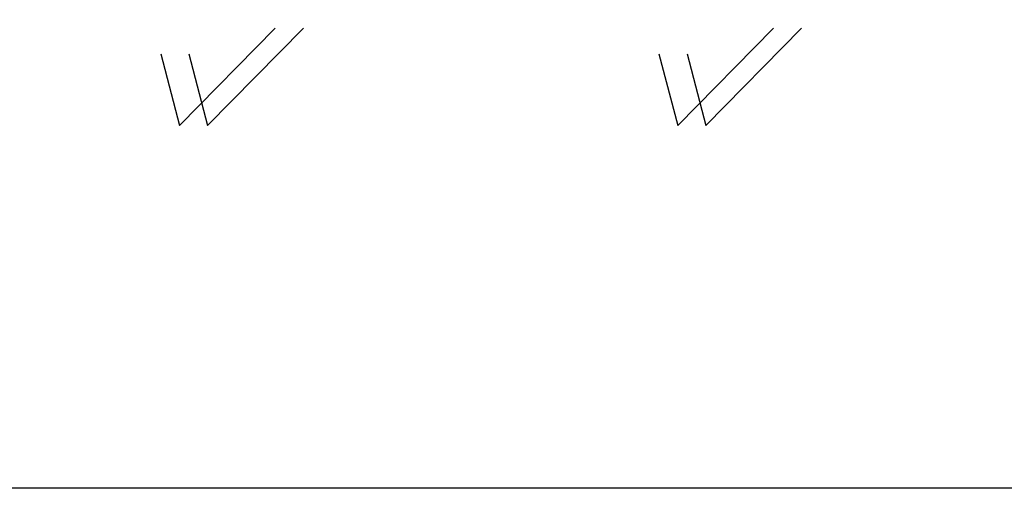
# Model space of a CAD drawing. Header units: millimetres. Extents: x -33345 to 4712671, y -3392 to 121473.
# Tile 597 of 656: x 3063445 to 3162233, y -3392 to 43634. Entities that reach past the tile are written whole.
import ezdxf

# ---------------------------------------------------------------- set-up
doc = ezdxf.new("R2010")
doc.units = ezdxf.units.MM

msp = doc.modelspace()

# ---------------------------------------------------------------- linework, layer by layer
at = {"color": 3, "lineweight": 30, "ltscale": 100}
msp.add_lwpolyline([(-33344.658, 121472.664), (4712671.379, 121472.664), (4712671.379, -3391.647), (-33344.658, -3391.647)], close=True, dxfattribs=at)
at = {"color": 3, "lineweight": 30}
for points in [[(3077594.066, 40214.208), (3079476.014, 33025.798), (3089087.412, 42767.101)], [(3080416.996, 40214.208), (3082298.944, 33025.798), (3091910.343, 42767.101)], [(3127579.292, 40214.208), (3129461.24, 33025.798), (3139072.639, 42767.101)], [(3130402.222, 40214.208), (3132284.171, 33025.798), (3141895.569, 42767.101)]]:
    msp.add_lwpolyline(points, dxfattribs=at)

doc.saveas('drawing.dxf')
